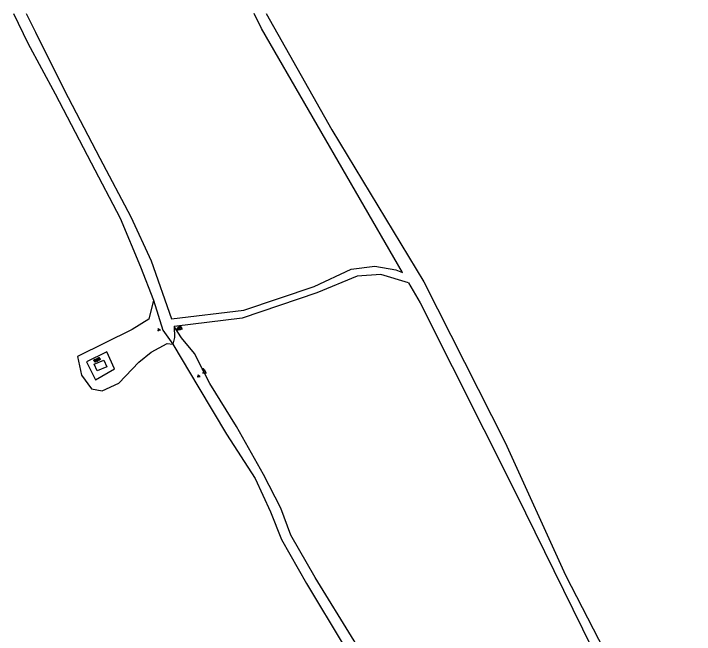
# Model space of a CAD drawing. Extents: x 126000 to 131009, y 393000 to 395500.
# Drawn here: x 129566.2 to 129767.6, y 395316.2 to 395500 of the extents above; entities that cross this region are included whole.
import ezdxf

# ---------------------------------------------------------------- set-up
doc = ezdxf.new("R2010")
doc.units = 0
for name, color, linetype in [('gg-knt-onverhard', 7, 'Continuous'), ('gg-kwrk-betonelement', 7, 'Continuous'), ('gt-grn-groengrens', 7, 'Continuous'), ('gt-symb-brandkraan', 7, 'Continuous'), ('gt-symb-groenvak', 7, 'Continuous'), ('gt-symb-overige verharding', 7, 'Continuous'), ('gt-symb-waterafsluiter', 7, 'Continuous')]:
    doc.layers.add(name, color=color, linetype=linetype)

# ---------------------------------------------------------------- blocks, each defined once
blk = doc.blocks.new('gt0-GRVAK')
at = {"layer": 'gt-symb-groenvak'}
for p, q in [((-0.11, 0.19), (-0.23, 0.24)), ((-0.18, 0.15), (0.09, 0.15)), ((-0.09, 0.21), (-0.16, 0.32)), ((-0.05, 0.21), (-0.05, 0.39)), ((0, 0.21), (0.06, 0.32)), ((0.01, 0.19), (0.13, 0.24)), ((0.26, -0.05), (0.2, 0.06)), ((0.3, -0.05), (0.3, 0.13)), ((0.35, -0.05), (0.41, 0.06)), ((-0.25, -0.23), (-0.36, -0.18)), ((-0.32, -0.26), (-0.05, -0.26)), ((-0.23, -0.21), (-0.29, -0.1)), ((-0.18, -0.2), (-0.18, -0.02)), ((-0.14, -0.21), (-0.07, -0.1)), ((-0.12, -0.23), (0, -0.18)), ((0.24, -0.07), (0.12, -0.02)), ((0.17, -0.11), (0.44, -0.11)), ((0.37, -0.07), (0.49, -0.02))]:
    blk.add_line(p, q, dxfattribs=at)
blk = doc.blocks.new('gt0-WAFSL')
at = {"layer": 'gt-symb-waterafsluiter'}
for p, q in [((-0.5, -0.33), (0, 0.67)), ((0, 0.67), (0.5, -0.33)), ((0.5, -0.33), (-0.5, -0.33))]:
    blk.add_line(p, q, dxfattribs=at)
blk = doc.blocks.new('gt0-BR')
at = {"layer": 'gt-symb-brandkraan'}
for centre, radius, start, end in [((-0.24, 0), 0.206, 107.5669, 252.4331), ((0.6, -2.66), 3, 106.892, 107.5669), ((0, -0.69), 0.938, 73.108, 106.892), ((-0.6, -2.66), 3, 72.4331, 73.108), ((0.24, 0), 0.206, 287.567, 72.4331), ((0.6, 2.66), 3, 252.4331, 253.108), ((0, 0.69), 0.938, 253.108, 286.8921), ((-0.6, 2.66), 3, 286.8921, 287.567)]:
    blk.add_arc(centre, radius, start, end, dxfattribs=at)
blk = doc.blocks.new('gt0-OVH')
at = {"layer": 'gt-symb-overige verharding'}
for points in [[(-0.97, 0.3), (-0.97, 0.31), (-0.96, 0.32), (-0.97, 0.33), (-0.97, 0.34), (-0.98, 0.35), (-0.99, 0.35), (-1, 0.36), (-1.01, 0.35), (-1.02, 0.35), (-1.03, 0.34), (-1.03, 0.33), (-1.04, 0.32), (-1.03, 0.31), (-1.03, 0.3), (-1.02, 0.29), (-1.01, 0.29), (-1, 0.28), (-0.99, 0.29), (-0.98, 0.29)], [(-0.87, 0.11), (-0.87, 0.12), (-0.86, 0.13), (-0.87, 0.14), (-0.87, 0.15), (-0.88, 0.16), (-0.89, 0.16), (-0.9, 0.16), (-0.91, 0.16), (-0.92, 0.16), (-0.93, 0.15), (-0.93, 0.14), (-0.94, 0.13), (-0.93, 0.12), (-0.93, 0.11), (-0.92, 0.1), (-0.91, 0.09), (-0.9, 0.09), (-0.89, 0.09), (-0.88, 0.1)], [(-0.77, 0.3), (-0.77, 0.31), (-0.76, 0.32), (-0.77, 0.33), (-0.77, 0.34), (-0.78, 0.35), (-0.79, 0.35), (-0.8, 0.36), (-0.81, 0.35), (-0.82, 0.35), (-0.83, 0.34), (-0.83, 0.33), (-0.84, 0.32), (-0.83, 0.31), (-0.83, 0.3), (-0.82, 0.29), (-0.81, 0.29), (-0.8, 0.28), (-0.79, 0.29), (-0.78, 0.29)], [(-0.67, 0.11), (-0.67, 0.12), (-0.66, 0.13), (-0.67, 0.14), (-0.67, 0.15), (-0.68, 0.16), (-0.69, 0.16), (-0.7, 0.16), (-0.71, 0.16), (-0.72, 0.16), (-0.73, 0.15), (-0.73, 0.14), (-0.74, 0.13), (-0.73, 0.12), (-0.73, 0.11), (-0.72, 0.1), (-0.71, 0.09), (-0.7, 0.09), (-0.69, 0.09), (-0.68, 0.1)], [(-0.57, 0.3), (-0.57, 0.31), (-0.56, 0.32), (-0.57, 0.33), (-0.57, 0.34), (-0.58, 0.35), (-0.59, 0.35), (-0.6, 0.36), (-0.61, 0.35), (-0.62, 0.35), (-0.63, 0.34), (-0.63, 0.33), (-0.64, 0.32), (-0.63, 0.31), (-0.63, 0.3), (-0.62, 0.29), (-0.61, 0.29), (-0.6, 0.28), (-0.59, 0.29), (-0.58, 0.29)], [(-0.47, 0.11), (-0.47, 0.12), (-0.46, 0.13), (-0.47, 0.14), (-0.47, 0.15), (-0.48, 0.16), (-0.49, 0.16), (-0.5, 0.16), (-0.51, 0.16), (-0.52, 0.16), (-0.53, 0.15), (-0.53, 0.14), (-0.54, 0.13), (-0.53, 0.12), (-0.53, 0.11), (-0.52, 0.1), (-0.51, 0.09), (-0.5, 0.09), (-0.49, 0.09), (-0.48, 0.1)], [(-0.37, 0.3), (-0.37, 0.31), (-0.36, 0.32), (-0.37, 0.33), (-0.37, 0.34), (-0.38, 0.35), (-0.39, 0.35), (-0.4, 0.36), (-0.41, 0.35), (-0.42, 0.35), (-0.43, 0.34), (-0.43, 0.33), (-0.44, 0.32), (-0.43, 0.31), (-0.43, 0.3), (-0.42, 0.29), (-0.41, 0.29), (-0.4, 0.28), (-0.39, 0.29), (-0.38, 0.29)], [(-0.27, 0.11), (-0.27, 0.12), (-0.26, 0.13), (-0.27, 0.14), (-0.27, 0.15), (-0.28, 0.16), (-0.29, 0.16), (-0.3, 0.16), (-0.31, 0.16), (-0.32, 0.16), (-0.33, 0.15), (-0.33, 0.14), (-0.34, 0.13), (-0.33, 0.12), (-0.33, 0.11), (-0.32, 0.1), (-0.31, 0.09), (-0.3, 0.09), (-0.29, 0.09), (-0.28, 0.1)], [(-0.17, 0.3), (-0.17, 0.31), (-0.16, 0.32), (-0.17, 0.33), (-0.17, 0.34), (-0.18, 0.35), (-0.19, 0.35), (-0.2, 0.36), (-0.21, 0.35), (-0.22, 0.35), (-0.23, 0.34), (-0.23, 0.33), (-0.24, 0.32), (-0.23, 0.31), (-0.23, 0.3), (-0.22, 0.29), (-0.21, 0.29), (-0.2, 0.28), (-0.19, 0.29), (-0.18, 0.29)], [(-0.07, 0.11), (-0.07, 0.12), (-0.06, 0.13), (-0.07, 0.14), (-0.07, 0.15), (-0.08, 0.16), (-0.09, 0.16), (-0.1, 0.16), (-0.11, 0.16), (-0.12, 0.16), (-0.13, 0.15), (-0.13, 0.14), (-0.14, 0.13), (-0.13, 0.12), (-0.13, 0.11), (-0.12, 0.1), (-0.11, 0.09), (-0.1, 0.09), (-0.09, 0.09), (-0.08, 0.1)], [(0.03, 0.3), (0.03, 0.31), (0.04, 0.32), (0.03, 0.33), (0.03, 0.34), (0.02, 0.35), (0.01, 0.35), (0, 0.36), (-0.01, 0.35), (-0.02, 0.35), (-0.03, 0.34), (-0.03, 0.33), (-0.04, 0.32), (-0.03, 0.31), (-0.03, 0.3), (-0.02, 0.29), (-0.01, 0.29), (0, 0.28), (0.01, 0.29), (0.02, 0.29)], [(0.13, 0.11), (0.13, 0.12), (0.14, 0.13), (0.13, 0.14), (0.13, 0.15), (0.12, 0.16), (0.11, 0.16), (0.1, 0.16), (0.09, 0.16), (0.08, 0.16), (0.07, 0.15), (0.07, 0.14), (0.06, 0.13), (0.07, 0.12), (0.07, 0.11), (0.08, 0.1), (0.09, 0.09), (0.1, 0.09), (0.11, 0.09), (0.12, 0.1)], [(0.23, 0.3), (0.23, 0.31), (0.24, 0.32), (0.23, 0.33), (0.23, 0.34), (0.22, 0.35), (0.21, 0.35), (0.2, 0.36), (0.19, 0.35), (0.18, 0.35), (0.17, 0.34), (0.17, 0.33), (0.16, 0.32), (0.17, 0.31), (0.17, 0.3), (0.18, 0.29), (0.19, 0.29), (0.2, 0.28), (0.21, 0.29), (0.22, 0.29)], [(0.33, 0.11), (0.33, 0.12), (0.34, 0.13), (0.33, 0.14), (0.33, 0.15), (0.32, 0.16), (0.31, 0.16), (0.3, 0.16), (0.29, 0.16), (0.28, 0.16), (0.27, 0.15), (0.27, 0.14), (0.26, 0.13), (0.27, 0.12), (0.27, 0.11), (0.28, 0.1), (0.29, 0.09), (0.3, 0.09), (0.31, 0.09), (0.32, 0.1)], [(0.43, 0.3), (0.43, 0.31), (0.44, 0.32), (0.43, 0.33), (0.43, 0.34), (0.42, 0.35), (0.41, 0.35), (0.4, 0.36), (0.39, 0.35), (0.38, 0.35), (0.37, 0.34), (0.37, 0.33), (0.36, 0.32), (0.37, 0.31), (0.37, 0.3), (0.38, 0.29), (0.39, 0.29), (0.4, 0.28), (0.41, 0.29), (0.42, 0.29)], [(0.53, 0.11), (0.53, 0.12), (0.54, 0.13), (0.53, 0.14), (0.53, 0.15), (0.52, 0.16), (0.51, 0.16), (0.5, 0.16), (0.49, 0.16), (0.48, 0.16), (0.47, 0.15), (0.47, 0.14), (0.46, 0.13), (0.47, 0.12), (0.47, 0.11), (0.48, 0.1), (0.49, 0.09), (0.5, 0.09), (0.51, 0.09), (0.52, 0.1)], [(0.63, 0.3), (0.63, 0.31), (0.64, 0.32), (0.63, 0.33), (0.63, 0.34), (0.62, 0.35), (0.61, 0.35), (0.6, 0.36), (0.59, 0.35), (0.58, 0.35), (0.57, 0.34), (0.57, 0.33), (0.56, 0.32), (0.57, 0.31), (0.57, 0.3), (0.58, 0.29), (0.59, 0.29), (0.6, 0.28), (0.61, 0.29), (0.62, 0.29)], [(0.73, 0.11), (0.73, 0.12), (0.74, 0.13), (0.73, 0.14), (0.73, 0.15), (0.72, 0.16), (0.71, 0.16), (0.7, 0.16), (0.69, 0.16), (0.68, 0.16), (0.67, 0.15), (0.67, 0.14), (0.66, 0.13), (0.67, 0.12), (0.67, 0.11), (0.68, 0.1), (0.69, 0.09), (0.7, 0.09), (0.71, 0.09), (0.72, 0.1)], [(0.83, 0.3), (0.83, 0.31), (0.84, 0.32), (0.83, 0.33), (0.83, 0.34), (0.82, 0.35), (0.81, 0.35), (0.8, 0.36), (0.79, 0.35), (0.78, 0.35), (0.77, 0.34), (0.77, 0.33), (0.76, 0.32), (0.77, 0.31), (0.77, 0.3), (0.78, 0.29), (0.79, 0.29), (0.8, 0.28), (0.81, 0.29), (0.82, 0.29)], [(0.93, 0.11), (0.93, 0.12), (0.94, 0.13), (0.93, 0.14), (0.93, 0.15), (0.92, 0.16), (0.91, 0.16), (0.9, 0.16), (0.89, 0.16), (0.88, 0.16), (0.87, 0.15), (0.87, 0.14), (0.86, 0.13), (0.87, 0.12), (0.87, 0.11), (0.88, 0.1), (0.89, 0.09), (0.9, 0.09), (0.91, 0.09), (0.92, 0.1)], [(1.03, 0.3), (1.03, 0.31), (1.04, 0.32), (1.03, 0.33), (1.03, 0.34), (1.02, 0.35), (1.01, 0.35), (1, 0.36), (0.99, 0.35), (0.98, 0.35), (0.97, 0.34), (0.97, 0.33), (0.96, 0.32), (0.97, 0.31), (0.97, 0.3), (0.98, 0.29), (0.99, 0.29), (1, 0.28), (1.01, 0.29), (1.02, 0.29)], [(-0.97, -0.14), (-0.97, -0.13), (-0.96, -0.12), (-0.97, -0.11), (-0.97, -0.1), (-0.98, -0.09), (-0.99, -0.09), (-1, -0.08), (-1.01, -0.09), (-1.02, -0.09), (-1.03, -0.1), (-1.03, -0.11), (-1.04, -0.12), (-1.03, -0.13), (-1.03, -0.14), (-1.02, -0.15), (-1.01, -0.15), (-1, -0.16), (-0.99, -0.15), (-0.98, -0.15)], [(-0.87, -0.33), (-0.87, -0.32), (-0.86, -0.31), (-0.87, -0.3), (-0.87, -0.29), (-0.88, -0.28), (-0.89, -0.28), (-0.9, -0.28), (-0.91, -0.28), (-0.92, -0.28), (-0.93, -0.29), (-0.93, -0.3), (-0.94, -0.31), (-0.93, -0.32), (-0.93, -0.33), (-0.92, -0.34), (-0.91, -0.35), (-0.9, -0.35), (-0.89, -0.35), (-0.88, -0.34)], [(-0.77, -0.14), (-0.77, -0.13), (-0.76, -0.12), (-0.77, -0.11), (-0.77, -0.1), (-0.78, -0.09), (-0.79, -0.09), (-0.8, -0.08), (-0.81, -0.09), (-0.82, -0.09), (-0.83, -0.1), (-0.83, -0.11), (-0.84, -0.12), (-0.83, -0.13), (-0.83, -0.14), (-0.82, -0.15), (-0.81, -0.15), (-0.8, -0.16), (-0.79, -0.15), (-0.78, -0.15)], [(-0.67, -0.33), (-0.67, -0.32), (-0.66, -0.31), (-0.67, -0.3), (-0.67, -0.29), (-0.68, -0.28), (-0.69, -0.28), (-0.7, -0.28), (-0.71, -0.28), (-0.72, -0.28), (-0.73, -0.29), (-0.73, -0.3), (-0.74, -0.31), (-0.73, -0.32), (-0.73, -0.33), (-0.72, -0.34), (-0.71, -0.35), (-0.7, -0.35), (-0.69, -0.35), (-0.68, -0.34)], [(-0.57, -0.14), (-0.57, -0.13), (-0.56, -0.12), (-0.57, -0.11), (-0.57, -0.1), (-0.58, -0.09), (-0.59, -0.09), (-0.6, -0.08), (-0.61, -0.09), (-0.62, -0.09), (-0.63, -0.1), (-0.63, -0.11), (-0.64, -0.12), (-0.63, -0.13), (-0.63, -0.14), (-0.62, -0.15), (-0.61, -0.15), (-0.6, -0.16), (-0.59, -0.15), (-0.58, -0.15)], [(-0.47, -0.33), (-0.47, -0.32), (-0.46, -0.31), (-0.47, -0.3), (-0.47, -0.29), (-0.48, -0.28), (-0.49, -0.28), (-0.5, -0.28), (-0.51, -0.28), (-0.52, -0.28), (-0.53, -0.29), (-0.53, -0.3), (-0.54, -0.31), (-0.53, -0.32), (-0.53, -0.33), (-0.52, -0.34), (-0.51, -0.35), (-0.5, -0.35), (-0.49, -0.35), (-0.48, -0.34)], [(-0.37, -0.14), (-0.37, -0.13), (-0.36, -0.12), (-0.37, -0.11), (-0.37, -0.1), (-0.38, -0.09), (-0.39, -0.09), (-0.4, -0.08), (-0.41, -0.09), (-0.42, -0.09), (-0.43, -0.1), (-0.43, -0.11), (-0.44, -0.12), (-0.43, -0.13), (-0.43, -0.14), (-0.42, -0.15), (-0.41, -0.15), (-0.4, -0.16), (-0.39, -0.15), (-0.38, -0.15)], [(-0.27, -0.33), (-0.27, -0.32), (-0.26, -0.31), (-0.27, -0.3), (-0.27, -0.29), (-0.28, -0.28), (-0.29, -0.28), (-0.3, -0.28), (-0.31, -0.28), (-0.32, -0.28), (-0.33, -0.29), (-0.33, -0.3), (-0.34, -0.31), (-0.33, -0.32), (-0.33, -0.33), (-0.32, -0.34), (-0.31, -0.35), (-0.3, -0.35), (-0.29, -0.35), (-0.28, -0.34)], [(-0.17, -0.14), (-0.17, -0.13), (-0.16, -0.12), (-0.17, -0.11), (-0.17, -0.1), (-0.18, -0.09), (-0.19, -0.09), (-0.2, -0.08), (-0.21, -0.09), (-0.22, -0.09), (-0.23, -0.1), (-0.23, -0.11), (-0.24, -0.12), (-0.23, -0.13), (-0.23, -0.14), (-0.22, -0.15), (-0.21, -0.15), (-0.2, -0.16), (-0.19, -0.15), (-0.18, -0.15)], [(-0.07, -0.33), (-0.07, -0.32), (-0.06, -0.31), (-0.07, -0.3), (-0.07, -0.29), (-0.08, -0.28), (-0.09, -0.28), (-0.1, -0.28), (-0.11, -0.28), (-0.12, -0.28), (-0.13, -0.29), (-0.13, -0.3), (-0.14, -0.31), (-0.13, -0.32), (-0.13, -0.33), (-0.12, -0.34), (-0.11, -0.35), (-0.1, -0.35), (-0.09, -0.35), (-0.08, -0.34)], [(0.03, -0.14), (0.03, -0.13), (0.04, -0.12), (0.03, -0.11), (0.03, -0.1), (0.02, -0.09), (0.01, -0.09), (0, -0.08), (-0.01, -0.09), (-0.02, -0.09), (-0.03, -0.1), (-0.03, -0.11), (-0.04, -0.12), (-0.03, -0.13), (-0.03, -0.14), (-0.02, -0.15), (-0.01, -0.15), (0, -0.16), (0.01, -0.15), (0.02, -0.15)], [(0.13, -0.33), (0.13, -0.32), (0.14, -0.31), (0.13, -0.3), (0.13, -0.29), (0.12, -0.28), (0.11, -0.28), (0.1, -0.28), (0.09, -0.28), (0.08, -0.28), (0.07, -0.29), (0.07, -0.3), (0.06, -0.31), (0.07, -0.32), (0.07, -0.33), (0.08, -0.34), (0.09, -0.35), (0.1, -0.35), (0.11, -0.35), (0.12, -0.34)], [(0.23, -0.14), (0.23, -0.13), (0.24, -0.12), (0.23, -0.11), (0.23, -0.1), (0.22, -0.09), (0.21, -0.09), (0.2, -0.08), (0.19, -0.09), (0.18, -0.09), (0.17, -0.1), (0.17, -0.11), (0.16, -0.12), (0.17, -0.13), (0.17, -0.14), (0.18, -0.15), (0.19, -0.15), (0.2, -0.16), (0.21, -0.15), (0.22, -0.15)], [(0.33, -0.33), (0.33, -0.32), (0.34, -0.31), (0.33, -0.3), (0.33, -0.29), (0.32, -0.28), (0.31, -0.28), (0.3, -0.28), (0.29, -0.28), (0.28, -0.28), (0.27, -0.29), (0.27, -0.3), (0.26, -0.31), (0.27, -0.32), (0.27, -0.33), (0.28, -0.34), (0.29, -0.35), (0.3, -0.35), (0.31, -0.35), (0.32, -0.34)], [(0.43, -0.14), (0.43, -0.13), (0.44, -0.12), (0.43, -0.11), (0.43, -0.1), (0.42, -0.09), (0.41, -0.09), (0.4, -0.08), (0.39, -0.09), (0.38, -0.09), (0.37, -0.1), (0.37, -0.11), (0.36, -0.12), (0.37, -0.13), (0.37, -0.14), (0.38, -0.15), (0.39, -0.15), (0.4, -0.16), (0.41, -0.15), (0.42, -0.15)], [(0.53, -0.33), (0.53, -0.32), (0.54, -0.31), (0.53, -0.3), (0.53, -0.29), (0.52, -0.28), (0.51, -0.28), (0.5, -0.28), (0.49, -0.28), (0.48, -0.28), (0.47, -0.29), (0.47, -0.3), (0.46, -0.31), (0.47, -0.32), (0.47, -0.33), (0.48, -0.34), (0.49, -0.35), (0.5, -0.35), (0.51, -0.35), (0.52, -0.34)], [(0.63, -0.14), (0.63, -0.13), (0.64, -0.12), (0.63, -0.11), (0.63, -0.1), (0.62, -0.09), (0.61, -0.09), (0.6, -0.08), (0.59, -0.09), (0.58, -0.09), (0.57, -0.1), (0.57, -0.11), (0.56, -0.12), (0.57, -0.13), (0.57, -0.14), (0.58, -0.15), (0.59, -0.15), (0.6, -0.16), (0.61, -0.15), (0.62, -0.15)], [(0.73, -0.33), (0.73, -0.32), (0.74, -0.31), (0.73, -0.3), (0.73, -0.29), (0.72, -0.28), (0.71, -0.28), (0.7, -0.28), (0.69, -0.28), (0.68, -0.28), (0.67, -0.29), (0.67, -0.3), (0.66, -0.31), (0.67, -0.32), (0.67, -0.33), (0.68, -0.34), (0.69, -0.35), (0.7, -0.35), (0.71, -0.35), (0.72, -0.34)], [(0.83, -0.14), (0.83, -0.13), (0.84, -0.12), (0.83, -0.11), (0.83, -0.1), (0.82, -0.09), (0.81, -0.09), (0.8, -0.08), (0.79, -0.09), (0.78, -0.09), (0.77, -0.1), (0.77, -0.11), (0.76, -0.12), (0.77, -0.13), (0.77, -0.14), (0.78, -0.15), (0.79, -0.15), (0.8, -0.16), (0.81, -0.15), (0.82, -0.15)], [(0.93, -0.33), (0.93, -0.32), (0.94, -0.31), (0.93, -0.3), (0.93, -0.29), (0.92, -0.28), (0.91, -0.28), (0.9, -0.28), (0.89, -0.28), (0.88, -0.28), (0.87, -0.29), (0.87, -0.3), (0.86, -0.31), (0.87, -0.32), (0.87, -0.33), (0.88, -0.34), (0.89, -0.35), (0.9, -0.35), (0.91, -0.35), (0.92, -0.34)], [(1.03, -0.14), (1.03, -0.13), (1.04, -0.12), (1.03, -0.11), (1.03, -0.1), (1.02, -0.09), (1.01, -0.09), (1, -0.08), (0.99, -0.09), (0.98, -0.09), (0.97, -0.1), (0.97, -0.11), (0.96, -0.12), (0.97, -0.13), (0.97, -0.14), (0.98, -0.15), (0.99, -0.15), (1, -0.16), (1.01, -0.15), (1.02, -0.15)]]:
    blk.add_lwpolyline(points, close=True, dxfattribs=at)

msp = doc.modelspace()

# ---------------------------------------------------------------- linework, layer by layer
at = {"layer": 'gg-knt-onverhard'}
for points in [[(129566.16, 395500), (129570.39, 395491.29), (129578.46, 395476.23), (129589.12, 395455.81), (129597.64, 395439.4), (129603.74, 395425.04), (129607.59, 395415.11)], [(129569.84, 395500), (129572.64, 395494.52), (129581.08, 395477.45), (129591.65, 395457.24), (129600.84, 395439.82), (129606.87, 395426.76), (129612.9, 395409.59)], [(129612.9, 395409.59), (129634.24, 395412.16), (129655.13, 395419.2), (129665.99, 395424.31), (129673.02, 395425.27), (129679.22, 395424.12), (129681.26, 395423.32), (129639.52, 395495.62), (129637.35, 395500)], [(129640.92, 395500), (129660.28, 395465.57), (129687.51, 395420.62), (129711.58, 395373.04), (129729.46, 395333.77), (129758.79, 395276.7), (129779, 395237.6)], [(129683.03, 395420.25), (129674.81, 395422.78), (129667.78, 395422.27), (129655.9, 395417.34), (129633.79, 395409.8), (129613.68, 395407.38)], [(129683.03, 395420.25), (129686.43, 395414.37), (129714.8, 395357.98), (129768.23, 395249.12), (129779.97, 395229.74), (129762, 395214.48), (129742.21, 395203.29), (129734.94, 395200.83), (129727.68, 395200.16), (129722.9, 395202.53)], [(129607.59, 395415.11), (129610.27, 395406.29), (129613.24, 395402.15)], [(129613.68, 395407.38), (129613.8, 395404.14), (129613.24, 395402.15)], [(129587.69, 395396.87), (129590.43, 395391.61), (129595.99, 395394.78), (129593.7, 395399.9), (129587.69, 395396.87)]]:
    msp.add_lwpolyline(points, dxfattribs=at)
at = {"layer": 'gg-kwrk-betonelement'}
msp.add_lwpolyline([(129590.02, 395396.16), (129592.81, 395397.42), (129593.73, 395395.46), (129590.93, 395394.2), (129590.02, 395396.16)], dxfattribs=at)
at = {"layer": 'gt-grn-groengrens'}
for points in [[(129607.59, 395415.11), (129606.16, 395409.54), (129601.24, 395406.45), (129585.1, 395398.5), (129586.25, 395392.95), (129589.19, 395388.9), (129592.39, 395388.29), (129597.32, 395390.58), (129603.25, 395396.82), (129606.82, 395399.76), (129611.55, 395402.33), (129613.24, 395402.15)], [(129722.9, 395202.53), (129723.67, 395203.22), (129720.26, 395210.59), (129705.35, 395239.46), (129688.04, 395271.97), (129673.39, 395301.34), (129666.97, 395314.33), (129655.35, 395333.09), (129648.17, 395345.62), (129645.19, 395353.56), (129640.13, 395363.51), (129632.15, 395377.8), (129624.17, 395390.47), (129619.64, 395399.39), (129615.84, 395404.05), (129613.68, 395407.38)], [(129613.24, 395402.15), (129620.93, 395389.17), (129629.18, 395375.5), (129637.59, 395362.39), (129642.17, 395352.51), (129645.42, 395344.25), (129652.79, 395331.3), (129663.94, 395312.72), (129669.7, 395300.09), (129685.19, 395271.04), (129702.82, 395237.82), (129707, 395229.43), (129708.43, 395224.81), (129708.57, 395219.87), (129706.39, 395214.8), (129703.43, 395210.13), (129699.88, 395206.72), (129695.65, 395204.42), (129691.7, 395202.99), (129690.42, 395201), (129692.45, 395192.27), (129704.84, 395195.51), (129708.61, 395196.68)]]:
    msp.add_lwpolyline(points, dxfattribs=at)

# ---------------------------------------------------------------- block references
at = {"layer": 'gt-symb-brandkraan'}
for p, rotation in [((129615, 395406.68), 28.236260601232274), ((129622.34, 395394.47), 127.13460103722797)]:
    msp.add_blockref('gt0-BR', p, dxfattribs=dict(at, rotation=rotation))
msp.add_blockref('gt0-BR', (129615.49, 395406.88), dxfattribs=at)
at = {"layer": 'gt-symb-groenvak'}
for p in [(129609.12, 395406.4), (129620.88, 395392.7)]:
    msp.add_blockref('gt0-GRVAK', p, dxfattribs=at)
at = {"layer": 'gt-symb-overige verharding', "rotation": 23.898477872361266}
msp.add_blockref('gt0-OVH', (129590.89, 395397.49), dxfattribs=at)
at = {"layer": 'gt-symb-waterafsluiter'}
for p in [(129615, 395406.68), (129615.49, 395406.88), (129622.64, 395393.84)]:
    msp.add_blockref('gt0-WAFSL', p, dxfattribs=at)

doc.saveas('drawing.dxf')
